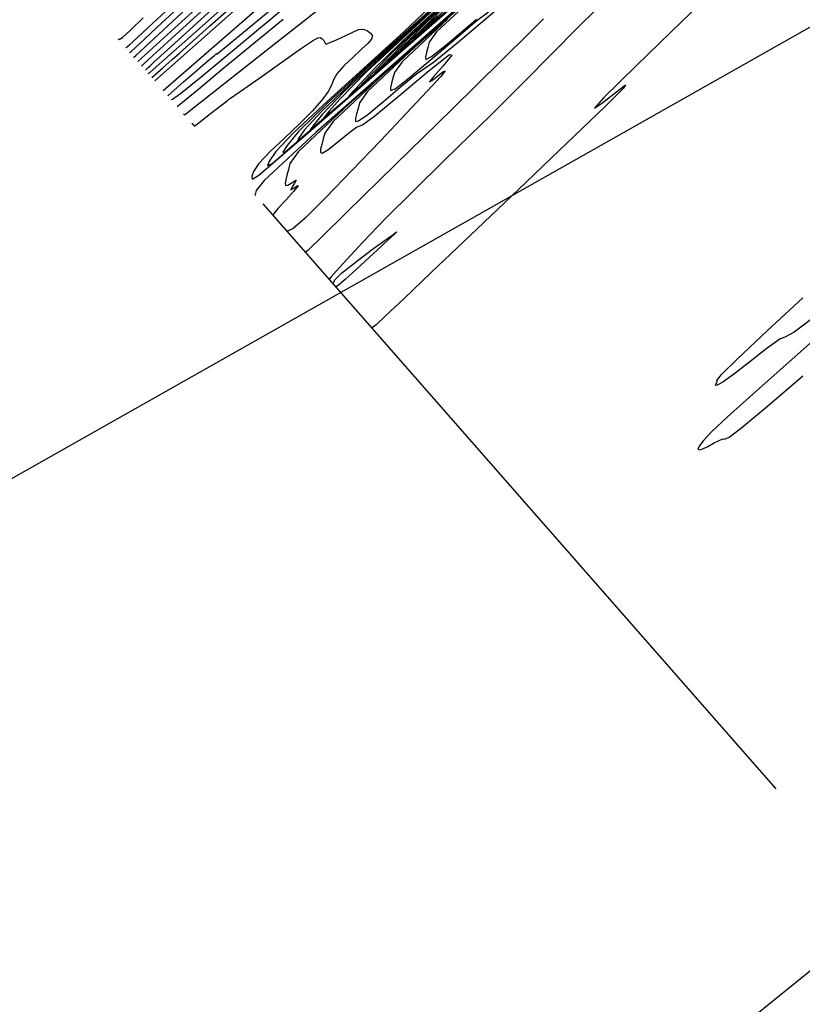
# Model space of a CAD drawing. Extents: x 3249832 to 3255657, y 13789405 to 13793316.
# Tile 660 of 1056: x 3253157 to 3253207, y 13791173 to 13791236. Entities that reach past the tile are written whole.
import ezdxf

# ---------------------------------------------------------------- set-up
doc = ezdxf.new("R2010")
doc.units = 0
doc.header["$LTSCALE"] = 100
doc.header["$MEASUREMENT"] = 0
doc.linetypes.add('DASHED', pattern=[0.75, 0.5, -0.25])
for name, color, linetype in [('GRATIO_03231_CON', 1, 'CONTINUOUS'), ('GRATIO_0323_ICON', 1, 'CONTINUOUS'), ('PLAN', 7, 'CONTINUOUS'), ('TARGETS_EAST', 7, 'CONTINUOUS'), ('TARGETS_WEST', 7, 'CONTINUOUS')]:
    doc.layers.add(name, color=color, linetype=linetype)

# ---------------------------------------------------------------- blocks, each defined once
blk = doc.blocks.new('Gratio_032316_contours')
at = {"layer": 'GRATIO_03231_CON', "color": 1, "linetype": 'Continuous', "flags": 128}
for points in [[(3253187.818, 13791240.482), (3253181.881, 13791235.039), (3253179.502, 13791232.72), (3253178.563, 13791231.71), (3253177.826, 13791230.947), (3253179.55, 13791232.395), (3253186.874, 13791238.77)], [(3253183.336, 13791236.319), (3253180.629, 13791233.713), (3253179.556, 13791232.586), (3253178.65, 13791231.676), (3253180.165, 13791232.938), (3253187.285, 13791239.132)], [(3253184.782, 13791237.592), (3253181.755, 13791234.706), (3253180.548, 13791233.462), (3253179.474, 13791232.404), (3253180.781, 13791233.481), (3253187.695, 13791239.493)], [(3253185.848, 13791238.527), (3253182.834, 13791235.656), (3253181.54, 13791234.338), (3253180.299, 13791233.132), (3253181.396, 13791234.024), (3253188.106, 13791239.855)], [(3253183.525, 13791236.09), (3253181.947, 13791234.589), (3253182.626, 13791235.11), (3253188.927, 13791240.578)], [(3253184.517, 13791236.966), (3253182.772, 13791235.317), (3253183.241, 13791235.653), (3253189.337, 13791240.939)], [(3253208.787, 13791216.201), (3253204.395, 13791212.307), (3253202.159, 13791210.303), (3253201.158, 13791209.363), (3253200.615, 13791208.794), (3253200.333, 13791208.431), (3253200.262, 13791208.24), (3253200.355, 13791208.19), (3253200.575, 13791208.254), (3253200.893, 13791208.406), (3253200.893, 13791208.406), (3253201.267, 13791208.611), (3253201.618, 13791208.799), (3253201.859, 13791208.887), (3253201.977, 13791208.866), (3253202.264, 13791209.002), (3253203.091, 13791209.634), (3253204.721, 13791211), (3253206.995, 13791212.954)], [(3253165.374, 13791231.897), (3253176.009, 13791241.352)], [(3253165.183, 13791232.115), (3253165.879, 13791232.733), (3253166.496, 13791233.282), (3253166.957, 13791233.692), (3253167.406, 13791234.093), (3253168.887, 13791235.415), (3253172.669, 13791238.79)], [(3253164.954, 13791232.367), (3253165.068, 13791232.458), (3253165.821, 13791233.121), (3253167.854, 13791234.928), (3253171.497, 13791238.176)], [(3253164.764, 13791232.595), (3253164.875, 13791232.695), (3253164.975, 13791232.784), (3253165.052, 13791232.853), (3253165.1, 13791232.896), (3253165.126, 13791232.921), (3253165.144, 13791232.938), (3253165.315, 13791233.095), (3253166.393, 13791234.079), (3253169.279, 13791236.713)], [(3253164.279, 13791233.142), (3253166.63, 13791235.288), (3253168.688, 13791237.172)], [(3253164.038, 13791233.413), (3253164.034, 13791233.418), (3253164.031, 13791233.422), (3253164.029, 13791233.425), (3253164.153, 13791233.541), (3253165.021, 13791234.349), (3253167.375, 13791236.542)], [(3253163.765, 13791233.723), (3253163.764, 13791233.723), (3253163.765, 13791233.724), (3253163.766, 13791233.723), (3253163.845, 13791233.791), (3253164.38, 13791234.283), (3253165.824, 13791235.624), (3253168.405, 13791238.027)], [(3253163.501, 13791234.022), (3253163.537, 13791234.041), (3253163.74, 13791234.217), (3253164.274, 13791234.706), (3253165.224, 13791235.587), (3253166.339, 13791236.626)]]:
    blk.add_lwpolyline(points, dxfattribs=at)
at = {"layer": 'GRATIO_03231_CON', "color": 5, "linetype": 'Continuous', "flags": 128}
for points in [[(3253165.917, 13791231.277), (3253173.242, 13791237.689)], [(3253183.314, 13791236.512), (3253178.972, 13791232.479), (3253177.247, 13791230.734), (3253176.579, 13791229.957), (3253176.177, 13791229.491), (3253178.32, 13791231.309), (3253186.053, 13791238.047)], [(3253186.312, 13791237.718), (3253183.475, 13791235.053), (3253182.993, 13791234.379), (3253182.901, 13791234.037), (3253182.817, 13791233.716), (3253182.754, 13791233.441), (3253182.775, 13791233.282), (3253183.145, 13791233.473), (3253184.181, 13791234.291), (3253186.032, 13791235.861)], [(3253202.013, 13791238.386), (3253199.246, 13791235.73), (3253196.306, 13791232.899), (3253194.195, 13791230.82), (3253193.623, 13791230.156), (3253194.148, 13791230.505), (3253195.036, 13791231.202), (3253195.617, 13791231.638), (3253195.481, 13791231.424), (3253194.281, 13791230.23), (3253191.848, 13791227.89), (3253188.724, 13791224.91), (3253185.629, 13791221.963), (3253183.153, 13791219.599), (3253181.363, 13791217.892), (3253180.2, 13791216.791), (3253179.581, 13791216.225), (3253179.339, 13791216.031), (3253179.284, 13791216.022)], [(3253166.206, 13791230.948), (3253167.217, 13791231.831), (3253168.12, 13791232.618), (3253168.806, 13791233.211), (3253169.198, 13791233.542), (3253169.342, 13791233.652), (3253169.316, 13791233.613), (3253169.37, 13791233.637), (3253170.441, 13791234.512), (3253173.637, 13791237.167)], [(3253187.443, 13791240.293), (3253181.061, 13791234.528), (3253177.518, 13791231.2), (3253176.119, 13791229.741), (3253175.586, 13791229.081), (3253175.352, 13791228.762), (3253177.705, 13791230.766), (3253185.643, 13791237.685)], [(3253184.193, 13791235.89), (3253181.257, 13791233.132), (3253180.758, 13791232.435), (3253180.663, 13791232.081), (3253180.576, 13791231.748), (3253180.511, 13791231.464), (3253180.518, 13791231.287), (3253180.805, 13791231.4), (3253181.614, 13791232.016), (3253183.058, 13791233.229), (3253184.722, 13791234.651), (3253186.058, 13791235.772), (3253186.801, 13791236.34)], [(3253194.55, 13791237.325), (3253192.652, 13791235.434), (3253190.775, 13791233.538), (3253189.163, 13791231.905), (3253187.958, 13791230.699), (3253186.904, 13791229.663), (3253185.644, 13791228.435), (3253183.936, 13791226.766), (3253182.001, 13791224.858), (3253180.176, 13791223.028), (3253178.735, 13791221.538), (3253177.702, 13791220.43), (3253177.039, 13791219.696), (3253176.695, 13791219.307), (3253176.572, 13791219.159), (3253176.559, 13791219.133)], [(3253166.414, 13791230.701), (3253166.512, 13791230.726), (3253167.019, 13791231.1), (3253168.344, 13791232.17), (3253170.752, 13791234.161), (3253173.931, 13791236.808)], [(3253183.773, 13791237.053), (3253178.809, 13791232.543), (3253176.064, 13791229.92), (3253174.992, 13791228.748), (3253174.594, 13791228.205), (3253174.528, 13791228.034), (3253177.09, 13791230.223), (3253185.233, 13791237.324)], [(3253190.15, 13791241.179), (3253182.073, 13791234.062), (3253179.039, 13791231.211), (3253178.523, 13791230.491), (3253178.425, 13791230.125), (3253178.335, 13791229.781), (3253178.268, 13791229.487), (3253178.262, 13791229.292), (3253178.465, 13791229.327), (3253179.047, 13791229.742), (3253180.085, 13791230.597), (3253181.268, 13791231.597), (3253182.189, 13791232.352), (3253182.649, 13791232.667), (3253183.271, 13791233.103), (3253184.887, 13791234.41), (3253187.971, 13791237.021)], [(3253190.338, 13791235.881), (3253189.527, 13791235.066), (3253187.641, 13791233.206), (3253184.464, 13791230.086), (3253180.802, 13791226.495), (3253177.714, 13791223.469), (3253175.993, 13791221.781), (3253175.352, 13791221.152), (3253175.239, 13791221.04), (3253175.191, 13791220.995), (3253175.124, 13791220.932), (3253175.048, 13791220.861)], [(3253166.812, 13791230.248), (3253168.189, 13791231.395), (3253169.704, 13791232.653), (3253171.495, 13791234.135), (3253173.607, 13791235.875)], [(3253184.36, 13791237.643), (3253180.104, 13791233.814), (3253176.556, 13791230.558), (3253174.609, 13791228.64), (3253173.865, 13791227.754), (3253173.602, 13791227.329), (3253173.704, 13791227.306), (3253176.474, 13791229.68), (3253184.822, 13791236.962)], [(3253188.294, 13791239.583), (3253179.954, 13791232.233), (3253176.821, 13791229.29), (3253176.288, 13791228.546), (3253176.187, 13791228.168), (3253176.094, 13791227.813), (3253176.024, 13791227.51), (3253176.006, 13791227.298), (3253176.124, 13791227.254), (3253176.48, 13791227.467), (3253177.111, 13791227.965), (3253177.813, 13791228.542), (3253178.321, 13791228.932), (3253178.497, 13791228.994), (3253178.721, 13791229.077), (3253179.502, 13791229.658), (3253181.127, 13791231.004), (3253182.999, 13791232.567), (3253184.302, 13791233.595), (3253184.462, 13791233.563), (3253183.888, 13791232.865), (3253183.234, 13791232.125), (3253183.013, 13791231.83), (3253183.174, 13791231.921), (3253183.528, 13791232.204), (3253183.881, 13791232.482), (3253184.023, 13791232.544), (3253183.737, 13791232.178), (3253182.871, 13791231.232), (3253181.525, 13791229.804), (3253179.861, 13791228.051), (3253178.057, 13791226.156), (3253176.359, 13791224.398), (3253175.031, 13791223.081), (3253174.255, 13791222.416), (3253173.901, 13791222.247), (3253173.757, 13791222.326)], [(3253167.751, 13791229.176), (3253167.812, 13791229.109), (3253167.866, 13791229.051), (3253167.905, 13791229.009), (3253167.937, 13791229.001), (3253168.037, 13791229.073), (3253168.295, 13791229.28), (3253168.758, 13791229.648), (3253169.302, 13791230.076), (3253169.76, 13791230.434), (3253170.008, 13791230.626), (3253170.098, 13791230.694), (3253170.127, 13791230.713), (3253170.172, 13791230.745), (3253170.226, 13791230.785), (3253170.265, 13791230.811), (3253170.304, 13791230.831), (3253170.52, 13791230.976), (3253171.134, 13791231.406), (3253172.262, 13791232.204), (3253173.613, 13791233.162), (3253174.793, 13791233.995), (3253175.506, 13791234.484), (3253175.844, 13791234.677), (3253175.998, 13791234.685), (3253176.123, 13791234.609), (3253176.231, 13791234.495), (3253176.301, 13791234.378), (3253176.33, 13791234.291), (3253176.405, 13791234.272), (3253176.636, 13791234.358), (3253177.085, 13791234.565), (3253177.636, 13791234.828), (3253178.13, 13791235.061), (3253178.447, 13791235.196), (3253178.643, 13791235.235), (3253178.815, 13791235.2), (3253179.03, 13791235.108), (3253179.235, 13791234.971), (3253179.346, 13791234.798), (3253179.293, 13791234.589), (3253179.064, 13791234.314), (3253178.658, 13791233.931), (3253178.103, 13791233.424), (3253177.524, 13791232.869), (3253177.07, 13791232.363), (3253176.839, 13791231.971), (3253176.711, 13791231.623), (3253176.515, 13791231.215), (3253176.11, 13791230.661), (3253175.487, 13791229.963), (3253174.668, 13791229.139), (3253173.704, 13791228.227), (3253172.766, 13791227.335), (3253172.052, 13791226.589), (3253171.701, 13791226.08), (3253171.61, 13791225.768), (3253171.617, 13791225.577), (3253172.055, 13791225.849), (3253175.244, 13791228.594), (3253184.001, 13791236.239)], [(3253308.445, 13791343.766), (3253293.074, 13791330.231), (3253274.937, 13791314.362), (3253259.487, 13791300.91), (3253250.818, 13791293.432), (3253247.59, 13791290.716), (3253247.101, 13791290.358), (3253246.636, 13791289.962), (3253243.413, 13791287.153), (3253234.636, 13791279.568), (3253218.899, 13791266.02), (3253200.363, 13791250.052), (3253184.581, 13791236.39), (3253175.717, 13791228.584), (3253172.4, 13791225.505), (3253171.872, 13791224.848), (3253171.831, 13791224.688), (3253171.812, 13791224.611), (3253171.806, 13791224.579), (3253171.807, 13791224.562), (3253171.811, 13791224.551), (3253171.817, 13791224.543)], [(3253208.091, 13791217.003), (3253206.453, 13791215.742), (3253205.89, 13791215.444), (3253205.53, 13791215.307), (3253204.708, 13791214.724), (3253203.588, 13791213.849), (3253202.539, 13791213.03), (3253201.851, 13791212.538), (3253201.501, 13791212.34), (3253201.384, 13791212.327), (3253201.384, 13791212.327), (3253201.402, 13791212.4), (3253201.467, 13791212.499), (3253201.494, 13791212.578), (3253201.484, 13791212.655), (3253201.775, 13791213.02), (3253202.789, 13791214.026), (3253204.74, 13791215.849), (3253207.01, 13791217.948)], [(3253176.896, 13791218.749), (3253176.828, 13791218.876), (3253176.929, 13791219.105), (3253177.368, 13791219.541), (3253178.232, 13791220.232), (3253179.277, 13791221.014), (3253180.176, 13791221.669), (3253180.684, 13791222.036), (3253180.876, 13791222.172), (3253180.907, 13791222.19), (3253180.904, 13791222.183), (3253180.881, 13791222.157), (3253180.821, 13791222.1), (3253180.698, 13791221.986), (3253180.432, 13791221.742), (3253179.934, 13791221.283), (3253179.168, 13791220.573), (3253178.309, 13791219.781), (3253177.589, 13791219.127), (3253177.179, 13791218.773), (3253177.016, 13791218.657), (3253176.975, 13791218.659)]]:
    blk.add_lwpolyline(points, dxfattribs=at)
at = {"layer": 'GRATIO_0323_ICON', "color": 7, "linetype": 'Continuous', "flags": 128}
for points in [[(3253167.215, 13791229.788), (3253167.241, 13791229.758), (3253167.264, 13791229.733), (3253167.278, 13791229.718), (3253167.37, 13791229.786), (3253167.995, 13791230.286), (3253169.695, 13791231.633), (3253172.743, 13791234.031), (3253176.315, 13791236.834)], [(3253182.954, 13791236.552), (3253181.388, 13791235.076), (3253179.032, 13791232.935), (3253176.435, 13791230.575), (3253174.304, 13791228.574), (3253173.155, 13791227.36), (3253172.737, 13791226.761), (3253172.609, 13791226.453), (3253172.879, 13791226.577), (3253175.859, 13791229.137), (3253184.412, 13791236.601)], [(3253186.437, 13791237.986), (3253177.835, 13791230.405), (3253174.603, 13791227.369), (3253174.053, 13791226.602), (3253173.949, 13791226.212), (3253173.853, 13791225.846), (3253173.781, 13791225.533), (3253173.75, 13791225.303), (3253173.784, 13791225.182), (3253173.912, 13791225.193), (3253174.137, 13791225.333), (3253174.359, 13791225.488), (3253174.453, 13791225.512), (3253174.345, 13791225.32), (3253174.171, 13791225.052), (3253174.117, 13791224.905), (3253174.297, 13791225.002), (3253174.537, 13791225.168), (3253174.589, 13791225.154), (3253174.284, 13791224.791), (3253173.777, 13791224.233), (3253173.3, 13791223.712), (3253173.033, 13791223.409), (3253172.942, 13791223.288), (3253172.939, 13791223.256)], [(3253183.913, 13791236.606), (3253182.532, 13791235.214), (3253181.123, 13791233.861), (3253182.011, 13791234.567), (3253188.516, 13791240.216)], [(3253164.527, 13791232.857), (3253164.588, 13791232.917), (3253165.018, 13791233.314), (3253166.19, 13791234.386), (3253168.348, 13791236.357)], [(3253163.007, 13791234.594), (3253163.078, 13791234.566), (3253163.288, 13791234.694), (3253163.778, 13791235.13), (3253164.617, 13791235.954)]]:
    blk.add_lwpolyline(points, dxfattribs=at)

msp = doc.modelspace()

# ---------------------------------------------------------------- linework, layer by layer
at = {"layer": 'PLAN', "color": 8, "linetype": 'DASHED'}
msp.add_line((3252628.4, 13791844.31), (3253526.26, 13790820.3), dxfattribs=at)
at = {"layer": 'TARGETS_WEST'}
msp.add_line((3253243.053, 13791255.485), (3253049.739, 13791146.164), dxfattribs=at)
at = {"layer": 'TARGETS_WEST', "color": 1}
msp.add_line((3253271.404, 13791226.289), (3253114.679, 13791099.822), dxfattribs=at)

# ---------------------------------------------------------------- block references
at = {"layer": 'TARGETS_EAST'}
msp.add_blockref('Gratio_032316_contours', (0, 0), dxfattribs=at)

doc.saveas('drawing.dxf')
